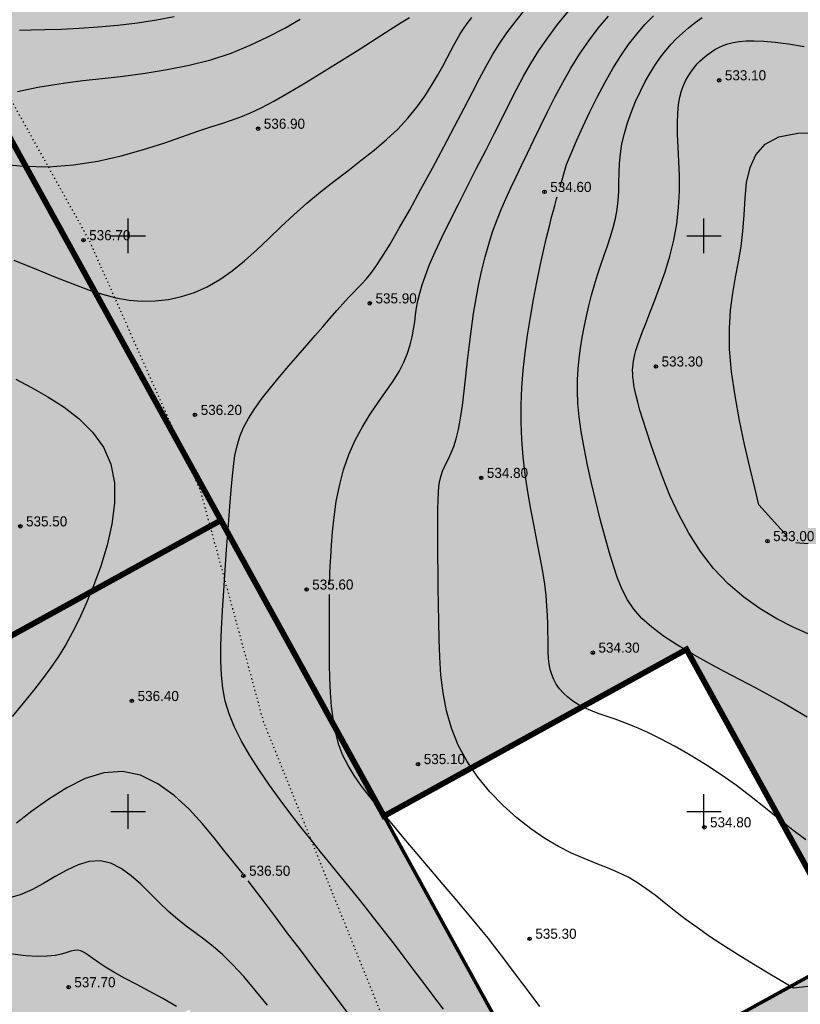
# Model space of a CAD drawing. Extents: x 10527 to 38813, y 13847 to 37526.
# Tile 897 of 1056: x 35694 to 35761, y 36221 to 36307. Entities that reach past the tile are written whole.
import ezdxf

# ---------------------------------------------------------------- set-up
doc = ezdxf.new("R2010")
doc.units = 0
doc.header["$LTSCALE"] = 0.5
doc.header["$MEASUREMENT"] = 0
doc.header["$PDMODE"] = 32
doc.header["$PDSIZE"] = 0.3
doc.linetypes.add('CONTI', pattern=[0])
doc.linetypes.add('Контура низ откосов  Штриховая 0.1-0.5 - - - - - - -', pattern=[0.6, 0.1, -0.5])
for name, color, linetype in [('(004) Точки рельефа', 7, 'Continuous'), ('(034) Формы рельефа', 32, 'Continuous'), ('GORIZDEFAULT', 32, 'CONTI'), ('PI_TTDEFAULT', 5, 'CONTI'), ('SETKR', 2, 'CONTI'), ('Штрих Стекло', 7, 'Continuous')]:
    doc.layers.add(name, color=color, linetype=linetype)
doc.layers.add('(032) Горизонтали утолщенные', color=32, linetype='Continuous', lineweight=30)
doc.layers.add('.', color=7, linetype='Continuous', lineweight=15)
doc.styles.add('D-431', font='txt')

# ---------------------------------------------------------------- blocks, each defined once
blk = doc.blocks.new('BL_333')
at = {"color": 0}
for p, q in [((0, -1.5), (0, 1.5)), ((-1.5, 0), (1.5, 0))]:
    blk.add_line(p, q, dxfattribs=at)
blk = doc.blocks.new('gergrgrre')
at = {"layer": '(032) Горизонтали утолщенные', "color": 32}
for points in [[(360540.56, 4200417.87, 538), (360541.57, 4200417.88, 538), (360542.77, 4200417.91, 538), (360544.17, 4200417.96, 538), (360545.73, 4200418.04, 538), (360547.39, 4200418.16, 538), (360549.1, 4200418.31, 538), (360550.81, 4200418.51, 538), (360552.45, 4200418.75, 538), (360553.98, 4200419.05, 538)], [(360577.38, 4200332.82, 536), (360576.55, 4200333.92, 536), (360575.7, 4200335.05, 536), (360574.84, 4200336.19, 536), (360573.98, 4200337.33, 536), (360573.12, 4200338.46, 536), (360572.26, 4200339.57, 536), (360571.43, 4200340.65, 536), (360570.61, 4200341.69, 536), (360569.82, 4200342.68, 536), (360569.04, 4200343.63, 536), (360568.27, 4200344.58, 536), (360567.5, 4200345.52, 536), (360566.71, 4200346.5, 536), (360565.88, 4200347.52, 536), (360565.03, 4200348.6, 536), (360564.12, 4200349.77, 536), (360563.2, 4200351, 536), (360562.28, 4200352.27, 536), (360561.39, 4200353.56, 536), (360560.57, 4200354.85, 536), (360559.84, 4200356.11, 536), (360559.23, 4200357.32, 536), (360558.77, 4200358.47, 536), (360558.43, 4200359.59, 536), (360558.21, 4200360.71, 536), (360558.09, 4200361.85, 536), (360558.04, 4200363.07, 536), (360558.06, 4200364.38, 536), (360558.11, 4200365.84, 536), (360558.2, 4200367.45, 536), (360558.3, 4200369.17, 536), (360558.42, 4200370.96, 536), (360558.55, 4200372.75, 536), (360558.68, 4200374.49, 536), (360558.81, 4200376.12, 536), (360558.92, 4200377.59, 536), (360559.03, 4200378.86, 536), (360559.14, 4200379.96, 536), (360559.27, 4200380.91, 536), (360559.45, 4200381.77, 536), (360559.69, 4200382.56, 536), (360560.02, 4200383.34, 536), (360560.45, 4200384.14, 536), (360561, 4200384.99, 536), (360561.64, 4200385.89, 536), (360562.36, 4200386.81, 536), (360563.13, 4200387.75, 536), (360563.93, 4200388.69, 536), (360564.73, 4200389.61, 536), (360565.5, 4200390.49, 536), (360566.23, 4200391.33, 536), (360566.91, 4200392.11, 536), (360567.54, 4200392.84, 536), (360568.12, 4200393.5, 536), (360568.65, 4200394.1, 536), (360569.13, 4200394.63, 536), (360569.56, 4200395.08, 536), (360569.94, 4200395.47, 536), (360570.3, 4200395.83, 536), (360570.66, 4200396.23, 536), (360571.06, 4200396.72, 536), (360571.52, 4200397.35, 536), (360572.07, 4200398.19, 536), (360572.74, 4200399.28, 536), (360573.54, 4200400.66, 536), (360574.45, 4200402.27, 536), (360575.42, 4200404.04, 536), (360576.42, 4200405.89, 536), (360577.41, 4200407.73, 536), (360578.34, 4200409.49, 536), (360579.17, 4200411.1, 536), (360579.89, 4200412.48, 536), (360580.51, 4200413.68, 536), (360581.08, 4200414.75, 536), (360581.64, 4200415.72, 536), (360582.23, 4200416.66, 536), (360582.89, 4200417.62, 536), (360583.66, 4200418.65, 536), (360584.57, 4200419.78, 536)], [(360608.96, 4200358.2, 534), (360607.99, 4200358.78, 534), (360606.91, 4200359.4, 534), (360605.75, 4200360.05, 534), (360604.49, 4200360.73, 534), (360603.15, 4200361.44, 534), (360601.76, 4200362.17, 534), (360600.36, 4200362.92, 534), (360598.99, 4200363.68, 534), (360597.69, 4200364.45, 534), (360596.5, 4200365.23, 534), (360595.47, 4200366, 534), (360594.61, 4200366.77, 534), (360593.92, 4200367.56, 534), (360593.36, 4200368.39, 534), (360592.89, 4200369.28, 534), (360592.5, 4200370.26, 534), (360592.14, 4200371.34, 534), (360591.78, 4200372.56, 534), (360591.4, 4200373.92, 534), (360591, 4200375.4, 534), (360590.61, 4200376.94, 534), (360590.24, 4200378.52, 534), (360589.89, 4200380.08, 534), (360589.59, 4200381.58, 534), (360589.34, 4200382.99, 534), (360589.17, 4200384.27, 534), (360589.06, 4200385.44, 534), (360589.02, 4200386.5, 534), (360589.02, 4200387.5, 534), (360589.07, 4200388.44, 534), (360589.16, 4200389.35, 534), (360589.28, 4200390.25, 534), (360589.43, 4200391.16, 534), (360589.6, 4200392.08, 534), (360589.79, 4200393.01, 534), (360590, 4200393.93, 534), (360590.24, 4200394.84, 534), (360590.49, 4200395.74, 534), (360590.76, 4200396.62, 534), (360591.04, 4200397.47, 534), (360591.34, 4200398.31, 534), (360591.62, 4200399.13, 534), (360591.89, 4200399.94, 534), (360592.12, 4200400.73, 534), (360592.32, 4200401.51, 534), (360592.47, 4200402.29, 534), (360592.55, 4200403.07, 534), (360592.6, 4200403.85, 534), (360592.62, 4200404.64, 534), (360592.64, 4200405.45, 534), (360592.67, 4200406.27, 534), (360592.75, 4200407.12, 534), (360592.88, 4200407.99, 534), (360593.09, 4200408.9, 534), (360593.36, 4200409.83, 534), (360593.7, 4200410.76, 534), (360594.07, 4200411.68, 534), (360594.48, 4200412.56, 534), (360594.91, 4200413.4, 534), (360595.35, 4200414.18, 534), (360595.79, 4200414.89, 534), (360596.23, 4200415.52, 534), (360596.68, 4200416.1, 534), (360597.15, 4200416.64, 534), (360597.63, 4200417.14, 534), (360598.13, 4200417.61, 534), (360598.66, 4200418.08, 534), (360599.23, 4200418.53, 534), (360599.84, 4200418.98, 534)], [(360540.24, 4200387.54, 536), (360541.61, 4200386.83, 536), (360543.03, 4200386.02, 536), (360544.43, 4200385.12, 536), (360545.75, 4200384.1, 536), (360546.91, 4200382.95, 536), (360547.85, 4200381.65, 536), (360548.5, 4200380.18, 536), (360548.81, 4200378.55, 536), (360548.82, 4200376.79, 536), (360548.59, 4200374.96, 536), (360548.17, 4200373.12, 536), (360547.61, 4200371.31, 536), (360546.99, 4200369.61, 536), (360546.35, 4200368.06, 536), (360545.74, 4200366.7, 536), (360545.14, 4200365.51, 536), (360544.55, 4200364.44, 536), (360543.94, 4200363.45, 536), (360543.29, 4200362.49, 536), (360542.57, 4200361.52, 536), (360541.77, 4200360.5, 536), (360540.88, 4200359.4, 536), (360539.92, 4200358.24, 536)]]:
    blk.add_polyline3d(points, dxfattribs=at)
at = {"layer": '(034) Формы рельефа', "linetype": 'Контура низ откосов  Штриховая 0.1-0.5 - - - - - - -', "flags": 128}
blk.add_lwpolyline([(360589.088, 4200242.668), (360587.705, 4200243.278), (360578.456, 4200247.357), (360575.587, 4200252.782), (360574.721, 4200258.835), (360574.721, 4200265.997), (360578.755, 4200284.89), (360581.481, 4200304.656), (360579.37, 4200314.08), (360561.764, 4200357.786), (360556.279, 4200377.887), (360546.62, 4200399.62), (360536.38, 4200418.02), (360522.245, 4200430.06), (360515.173, 4200439.574), (360507.418, 4200450.007), (360505.582, 4200463.114), (360503.866, 4200475.374), (360498.116, 4200494.428), (360500.15, 4200507.7), (360499.18, 4200521.099), (360498.99, 4200540.38), (360504.242, 4200575.103), (360507.086, 4200605.662), (360505.315, 4200629.074), (360505.686, 4200646.206), (360502.28, 4200658.391), (360491.452, 4200684.326), (360483.224, 4200696.605), (360475.279, 4200704.884), (360460.273, 4200717.366), (360452.09, 4200727.191), (360440.499, 4200743.83), (360425.985, 4200757.822), (360416.473, 4200771.221), (360410.648, 4200787.414), (360404.398, 4200804.789), (360396.966, 4200820.326), (360395.32, 4200831.87), (360395.32, 4200844.595), (360396.661, 4200858.25), (360395.36, 4200875.434), (360394.837, 4200885.743), (360390.271, 4200903.813), (360386.636, 4200912.941), (360386.642, 4200930.777), (360385.427, 4200942.172), (360379.16, 4200953.324), (360362.03, 4200962.62)], dxfattribs=at)
at = {"layer": 'GORIZDEFAULT', "color": 32}
for points in [[(360540.39, 4200412.53, 537.5), (360541.21, 4200412.71, 537.5), (360542.15, 4200412.9, 537.5), (360543.26, 4200413.1, 537.5), (360544.55, 4200413.29, 537.5), (360546.06, 4200413.48, 537.5), (360547.74, 4200413.67, 537.5), (360549.56, 4200413.88, 537.5), (360551.46, 4200414.13, 537.5), (360553.39, 4200414.44, 537.5), (360555.31, 4200414.83, 537.5), (360557.17, 4200415.3, 537.5), (360558.94, 4200415.88, 537.5), (360560.59, 4200416.55, 537.5), (360562.14, 4200417.28, 537.5), (360563.59, 4200418.05, 537.5), (360564.93, 4200418.82, 537.5)], [(360538.74, 4200406.26, 537), (360540.9, 4200406.04, 537), (360543.08, 4200406, 537), (360545.24, 4200406.17, 537), (360547.36, 4200406.5, 537), (360549.4, 4200406.96, 537), (360551.32, 4200407.5, 537), (360553.09, 4200408.06, 537), (360554.67, 4200408.6, 537), (360556.04, 4200409.08, 537), (360557.18, 4200409.46, 537), (360558.14, 4200409.77, 537), (360558.98, 4200410.05, 537), (360559.79, 4200410.34, 537), (360560.62, 4200410.68, 537), (360561.55, 4200411.12, 537), (360562.65, 4200411.7, 537), (360563.96, 4200412.45, 537), (360565.44, 4200413.33, 537), (360567.01, 4200414.29, 537), (360568.6, 4200415.28, 537), (360570.14, 4200416.24, 537), (360571.54, 4200417.14, 537), (360572.75, 4200417.91, 537), (360573.71, 4200418.52, 537), (360574.43, 4200418.98, 537)], [(360540.08, 4200397.89, 536.5), (360542, 4200397.11, 536.5), (360543.69, 4200396.42, 536.5), (360545.19, 4200395.82, 536.5), (360546.54, 4200395.32, 536.5), (360547.77, 4200394.92, 536.5), (360548.94, 4200394.61, 536.5), (360550.08, 4200394.41, 536.5), (360551.21, 4200394.32, 536.5), (360552.35, 4200394.34, 536.5), (360553.5, 4200394.47, 536.5), (360554.63, 4200394.72, 536.5), (360555.76, 4200395.09, 536.5), (360556.87, 4200395.58, 536.5), (360557.97, 4200396.21, 536.5), (360559.04, 4200396.96, 536.5), (360560.1, 4200397.83, 536.5), (360561.16, 4200398.77, 536.5), (360562.22, 4200399.77, 536.5), (360563.29, 4200400.8, 536.5), (360564.39, 4200401.83, 536.5), (360565.52, 4200402.84, 536.5), (360566.69, 4200403.82, 536.5), (360567.88, 4200404.75, 536.5), (360569.07, 4200405.66, 536.5), (360570.24, 4200406.56, 536.5), (360571.36, 4200407.45, 536.5), (360572.43, 4200408.36, 536.5), (360573.41, 4200409.28, 536.5), (360574.28, 4200410.22, 536.5), (360575.06, 4200411.18, 536.5), (360575.75, 4200412.13, 536.5), (360576.35, 4200413.05, 536.5), (360576.87, 4200413.92, 536.5), (360577.32, 4200414.73, 536.5), (360577.7, 4200415.45, 536.5), (360578.02, 4200416.07, 536.5), (360578.31, 4200416.61, 536.5), (360578.57, 4200417.09, 536.5), (360578.84, 4200417.54, 536.5), (360579.12, 4200417.99, 536.5), (360579.45, 4200418.45, 536.5), (360579.83, 4200418.96, 536.5)], [(360567.49, 4200369.72, 535.5), (360567.5, 4200370.14, 535.5), (360567.51, 4200370.67, 535.5), (360567.54, 4200371.31, 535.5), (360567.59, 4200372.11, 535.5), (360567.65, 4200373.12, 535.5), (360567.74, 4200374.28, 535.5), (360567.88, 4200375.56, 535.5), (360568.07, 4200376.91, 535.5), (360568.34, 4200378.29, 535.5), (360568.69, 4200379.67, 535.5), (360569.15, 4200381, 535.5), (360569.7, 4200382.24, 535.5), (360570.34, 4200383.41, 535.5), (360571.02, 4200384.5, 535.5), (360571.71, 4200385.52, 535.5), (360572.38, 4200386.48, 535.5), (360573, 4200387.38, 535.5), (360573.53, 4200388.23, 535.5), (360573.95, 4200389.04, 535.5), (360574.26, 4200389.8, 535.5), (360574.5, 4200390.53, 535.5), (360574.66, 4200391.22, 535.5), (360574.78, 4200391.88, 535.5), (360574.88, 4200392.52, 535.5), (360574.96, 4200393.14, 535.5), (360575.05, 4200393.75, 535.5), (360575.16, 4200394.36, 535.5), (360575.32, 4200395.02, 535.5), (360575.53, 4200395.74, 535.5), (360575.81, 4200396.56, 535.5), (360576.18, 4200397.51, 535.5), (360576.66, 4200398.6, 535.5), (360577.25, 4200399.86, 535.5), (360577.93, 4200401.26, 535.5), (360578.68, 4200402.76, 535.5), (360579.46, 4200404.31, 535.5), (360580.26, 4200405.87, 535.5), (360581.05, 4200407.4, 535.5), (360581.79, 4200408.87, 535.5), (360582.47, 4200410.23, 535.5), (360583.11, 4200411.51, 535.5), (360583.72, 4200412.71, 535.5), (360584.34, 4200413.86, 535.5), (360584.98, 4200414.98, 535.5), (360585.67, 4200416.09, 535.5), (360586.43, 4200417.21, 535.5), (360587.28, 4200418.35, 535.5), (360588.23, 4200419.52, 535.5)], [(360612.25, 4200335.17, 535), (360607.77, 4200334.66, 535), (360606.84, 4200335.21, 535), (360605.73, 4200335.86, 535), (360604.49, 4200336.61, 535), (360603.19, 4200337.41, 535), (360601.87, 4200338.24, 535), (360600.58, 4200339.09, 535), (360599.4, 4200339.91, 535), (360598.34, 4200340.68, 535), (360597.41, 4200341.41, 535), (360596.56, 4200342.09, 535), (360595.76, 4200342.72, 535), (360594.99, 4200343.29, 535), (360594.22, 4200343.81, 535), (360593.42, 4200344.28, 535), (360592.55, 4200344.7, 535), (360591.62, 4200345.09, 535), (360590.64, 4200345.48, 535), (360589.6, 4200345.9, 535), (360588.51, 4200346.38, 535), (360587.37, 4200346.96, 535), (360586.19, 4200347.65, 535), (360584.97, 4200348.48, 535), (360583.75, 4200349.44, 535), (360582.55, 4200350.52, 535), (360581.41, 4200351.71, 535), (360580.36, 4200352.99, 535), (360579.44, 4200354.35, 535), (360578.66, 4200355.77, 535), (360578.07, 4200357.24, 535), (360577.64, 4200358.75, 535), (360577.35, 4200360.29, 535), (360577.16, 4200361.85, 535), (360577.05, 4200363.4, 535), (360577, 4200364.95, 535), (360576.97, 4200366.48, 535), (360576.95, 4200367.97, 535), (360576.93, 4200369.42, 535), (360576.92, 4200370.8, 535), (360576.9, 4200372.11, 535), (360576.89, 4200373.33, 535), (360576.89, 4200374.44, 535), (360576.89, 4200375.43, 535), (360576.89, 4200376.3, 535), (360576.91, 4200377.05, 535), (360576.94, 4200377.7, 535), (360576.99, 4200378.26, 535), (360577.07, 4200378.74, 535), (360577.17, 4200379.17, 535), (360577.3, 4200379.56, 535), (360577.46, 4200379.93, 535), (360577.64, 4200380.3, 535), (360577.85, 4200380.7, 535), (360578.06, 4200381.16, 535), (360578.28, 4200381.71, 535), (360578.49, 4200382.38, 535), (360578.69, 4200383.18, 535), (360578.86, 4200384.16, 535), (360579.02, 4200385.27, 535), (360579.17, 4200386.5, 535), (360579.32, 4200387.8, 535), (360579.47, 4200389.16, 535), (360579.63, 4200390.55, 535), (360579.8, 4200391.92, 535), (360580, 4200393.26, 535), (360580.21, 4200394.56, 535), (360580.45, 4200395.82, 535), (360580.72, 4200397.03, 535), (360581, 4200398.18, 535), (360581.31, 4200399.29, 535), (360581.64, 4200400.34, 535), (360582, 4200401.33, 535), (360582.38, 4200402.29, 535), (360582.79, 4200403.22, 535), (360583.22, 4200404.16, 535), (360583.68, 4200405.12, 535), (360584.16, 4200406.12, 535), (360584.68, 4200407.19, 535), (360585.23, 4200408.33, 535), (360585.81, 4200409.53, 535), (360586.42, 4200410.77, 535), (360587.06, 4200412.04, 535), (360587.74, 4200413.31, 535), (360588.45, 4200414.56, 535), (360589.2, 4200415.77, 535), (360589.99, 4200416.93, 535), (360590.82, 4200418.03, 535), (360591.7, 4200419.09, 535)], [(360587.5, 4200404.26, 534.5), (360588.07, 4200406.19, 534.5), (360588.46, 4200407.14, 534.5), (360588.94, 4200408.25, 534.5), (360589.48, 4200409.47, 534.5), (360590.09, 4200410.76, 534.5), (360590.74, 4200412.06, 534.5), (360591.41, 4200413.34, 534.5), (360592.09, 4200414.54, 534.5), (360592.78, 4200415.63, 534.5), (360593.46, 4200416.62, 534.5), (360594.16, 4200417.52, 534.5), (360594.87, 4200418.35, 534.5), (360595.62, 4200419.12, 534.5)], [(360609.12, 4200365.4, 533.5), (360607.76, 4200366.01, 533.5), (360606.33, 4200366.74, 533.5), (360604.89, 4200367.61, 533.5), (360603.46, 4200368.62, 533.5), (360602.09, 4200369.78, 533.5), (360600.82, 4200371.1, 533.5), (360599.69, 4200372.57, 533.5), (360598.69, 4200374.16, 533.5), (360597.81, 4200375.8, 533.5), (360597.05, 4200377.45, 533.5), (360596.4, 4200379.06, 533.5), (360595.85, 4200380.56, 533.5), (360595.38, 4200381.91, 533.5), (360595, 4200383.07, 533.5), (360594.69, 4200384.04, 533.5), (360594.44, 4200384.86, 533.5), (360594.25, 4200385.54, 533.5), (360594.11, 4200386.1, 533.5), (360594, 4200386.58, 533.5), (360593.92, 4200387, 533.5), (360593.87, 4200387.37, 533.5), (360593.83, 4200387.71, 533.5), (360593.82, 4200388.02, 533.5), (360593.81, 4200388.32, 533.5), (360593.83, 4200388.59, 533.5), (360593.85, 4200388.86, 533.5), (360593.89, 4200389.12, 533.5), (360593.93, 4200389.39, 533.5), (360594, 4200389.69, 533.5), (360594.09, 4200390.04, 533.5), (360594.22, 4200390.46, 533.5), (360594.4, 4200390.97, 533.5), (360594.63, 4200391.61, 533.5), (360594.94, 4200392.39, 533.5), (360595.31, 4200393.32, 533.5), (360595.74, 4200394.4, 533.5), (360596.18, 4200395.59, 533.5), (360596.62, 4200396.87, 533.5), (360597.03, 4200398.23, 533.5), (360597.38, 4200399.62, 533.5), (360597.64, 4200401.04, 533.5), (360597.8, 4200402.45, 533.5), (360597.87, 4200403.84, 533.5), (360597.87, 4200405.19, 533.5), (360597.82, 4200406.48, 533.5), (360597.76, 4200407.69, 533.5), (360597.71, 4200408.8, 533.5), (360597.69, 4200409.8, 533.5), (360597.72, 4200410.67, 533.5), (360597.79, 4200411.41, 533.5), (360597.91, 4200412.05, 533.5), (360598.06, 4200412.59, 533.5), (360598.23, 4200413.06, 533.5), (360598.41, 4200413.47, 533.5), (360598.61, 4200413.82, 533.5), (360598.81, 4200414.14, 533.5), (360599.01, 4200414.43, 533.5), (360599.21, 4200414.69, 533.5), (360599.42, 4200414.93, 533.5), (360599.64, 4200415.16, 533.5), (360599.87, 4200415.37, 533.5), (360600.11, 4200415.58, 533.5), (360600.37, 4200415.79, 533.5), (360600.65, 4200415.99, 533.5), (360600.95, 4200416.19, 533.5), (360601.29, 4200416.37, 533.5), (360601.66, 4200416.53, 533.5), (360602.08, 4200416.67, 533.5), (360602.54, 4200416.79, 533.5), (360603.06, 4200416.88, 533.5), (360603.66, 4200416.93, 533.5), (360604.37, 4200416.94, 533.5), (360605.2, 4200416.91, 533.5), (360606.18, 4200416.82, 533.5), (360607.34, 4200416.67, 533.5), (360608.7, 4200416.46, 533.5)], [(360607.22, 4200373.92, 533), (360604.78, 4200376.64, 533), (360604.41, 4200378.12, 533), (360603.98, 4200379.9, 533), (360603.52, 4200381.87, 533), (360603.09, 4200383.97, 533), (360602.7, 4200386.11, 533), (360602.4, 4200388.2, 533), (360602.23, 4200390.17, 533), (360602.21, 4200391.94, 533), (360602.31, 4200393.55, 533), (360602.5, 4200395.02, 533), (360602.73, 4200396.41, 533), (360602.99, 4200397.74, 533), (360603.22, 4200399.07, 533), (360603.39, 4200400.42, 533), (360603.49, 4200401.83, 533), (360603.57, 4200403.26, 533), (360603.71, 4200404.64, 533), (360604, 4200405.93, 533), (360604.51, 4200407.05, 533), (360605.32, 4200407.96, 533), (360606.51, 4200408.6, 533), (360608.14, 4200408.93, 533), (360610.11, 4200408.98, 533)], [(360608.84, 4200347.53, 534.5), (360607.71, 4200348.36, 534.5), (360606.55, 4200349.3, 534.5), (360605.36, 4200350.28, 534.5), (360604.11, 4200351.28, 534.5), (360602.82, 4200352.26, 534.5), (360601.49, 4200353.19, 534.5), (360600.14, 4200354.07, 534.5), (360598.81, 4200354.89, 534.5), (360597.51, 4200355.63, 534.5), (360596.28, 4200356.29, 534.5), (360595.13, 4200356.85, 534.5), (360594.08, 4200357.32, 534.5), (360593.14, 4200357.7, 534.5), (360592.29, 4200358.01, 534.5), (360591.52, 4200358.28, 534.5), (360590.82, 4200358.52, 534.5), (360590.19, 4200358.76, 534.5), (360589.62, 4200359.01, 534.5), (360589.09, 4200359.28, 534.5), (360588.61, 4200359.59, 534.5), (360588.18, 4200359.92, 534.5), (360587.79, 4200360.27, 534.5), (360587.46, 4200360.65, 534.5), (360587.18, 4200361.05, 534.5), (360586.96, 4200361.46, 534.5), (360586.78, 4200361.89, 534.5), (360586.66, 4200362.34, 534.5), (360586.57, 4200362.81, 534.5), (360586.51, 4200363.3, 534.5), (360586.48, 4200363.83, 534.5), (360586.46, 4200364.38, 534.5), (360586.46, 4200364.97, 534.5), (360586.45, 4200365.6, 534.5), (360586.44, 4200366.29, 534.5), (360586.42, 4200367.03, 534.5), (360586.37, 4200367.85, 534.5), (360586.29, 4200368.75, 534.5), (360586.17, 4200369.74, 534.5), (360586.01, 4200370.85, 534.5), (360585.79, 4200372.07, 534.5), (360585.53, 4200373.39, 534.5), (360585.25, 4200374.79, 534.5), (360584.97, 4200376.25, 534.5), (360584.71, 4200377.75, 534.5), (360584.48, 4200379.27, 534.5), (360584.3, 4200380.8, 534.5), (360584.18, 4200382.32, 534.5), (360584.12, 4200383.82, 534.5), (360584.13, 4200385.32, 534.5), (360584.19, 4200386.82, 534.5), (360584.31, 4200388.32, 534.5), (360584.47, 4200389.84, 534.5), (360584.68, 4200391.38, 534.5), (360584.93, 4200392.93, 534.5), (360585.2, 4200394.47, 534.5), (360585.49, 4200395.97, 534.5), (360585.79, 4200397.39, 534.5), (360586.08, 4200398.7, 534.5), (360586.34, 4200399.86, 534.5), (360586.58, 4200400.85, 534.5), (360586.77, 4200401.61, 534.5), (360586.93, 4200402.2, 534.5), (360587.05, 4200402.64, 534.5), (360587.14, 4200402.97, 534.5), (360587.21, 4200403.21, 534.5), (360587.26, 4200403.38, 534.5)], [(360609.04, 4200373.25, 533), (360607.99, 4200373.34, 533)], [(360585.75, 4200333.05, 535.5), (360584.73, 4200334.41, 535.5), (360583.82, 4200335.63, 535.5), (360583.05, 4200336.65, 535.5), (360582.41, 4200337.5, 535.5), (360581.83, 4200338.25, 535.5), (360581.28, 4200338.96, 535.5), (360580.71, 4200339.67, 535.5), (360580.06, 4200340.46, 535.5), (360579.3, 4200341.37, 535.5), (360578.39, 4200342.45, 535.5), (360577.36, 4200343.66, 535.5), (360576.26, 4200344.97, 535.5), (360575.11, 4200346.32, 535.5), (360573.98, 4200347.66, 535.5), (360572.89, 4200348.96, 535.5), (360571.89, 4200350.16, 535.5), (360571.01, 4200351.23, 535.5), (360570.26, 4200352.2, 535.5), (360569.62, 4200353.11, 535.5), (360569.09, 4200353.98, 535.5), (360568.65, 4200354.86, 535.5), (360568.3, 4200355.78, 535.5), (360568.03, 4200356.79, 535.5), (360567.82, 4200357.91, 535.5), (360567.67, 4200359.11, 535.5), (360567.57, 4200360.34, 535.5), (360567.51, 4200361.58, 535.5), (360567.48, 4200362.78, 535.5), (360567.47, 4200363.9, 535.5), (360567.47, 4200364.91, 535.5), (360567.47, 4200365.76, 535.5), (360567.47, 4200366.48, 535.5), (360567.48, 4200367.08, 535.5), (360567.48, 4200367.57, 535.5), (360567.49, 4200367.99, 535.5), (360567.49, 4200368.36, 535.5), (360567.49, 4200368.68, 535.5), (360567.49, 4200368.76, 535.5), (360567.49, 4200368.84, 535.5)], [(360560, 4200344.53, 536.5), (360558.29, 4200346.67, 536.5), (360557.47, 4200347.72, 536.5), (360556.46, 4200348.93, 536.5), (360555.29, 4200350.19, 536.5), (360553.99, 4200351.38, 536.5), (360552.58, 4200352.4, 536.5), (360551.08, 4200353.14, 536.5), (360549.51, 4200353.48, 536.5), (360547.89, 4200353.36, 536.5), (360546.26, 4200352.85, 536.5), (360544.66, 4200352.05, 536.5), (360543.11, 4200351.06, 536.5), (360541.64, 4200350.01, 536.5), (360540.3, 4200348.98, 536.5)], [(360562.09, 4200333.16, 537), (360561.04, 4200334.48, 537), (360560.04, 4200335.66, 537), (360559.1, 4200336.69, 537), (360558.21, 4200337.55, 537), (360557.37, 4200338.27, 537), (360556.57, 4200338.9, 537), (360555.8, 4200339.48, 537), (360555.03, 4200340.04, 537), (360554.28, 4200340.63, 537), (360553.51, 4200341.3, 537), (360552.73, 4200342.05, 537), (360551.92, 4200342.87, 537), (360551.1, 4200343.68, 537), (360550.25, 4200344.42, 537), (360549.38, 4200345.05, 537), (360548.49, 4200345.5, 537), (360547.56, 4200345.71, 537), (360546.62, 4200345.64, 537), (360545.65, 4200345.35, 537), (360544.66, 4200344.89, 537), (360543.66, 4200344.34, 537), (360542.65, 4200343.75, 537), (360541.63, 4200343.2, 537), (360540.62, 4200342.75, 537), (360539.6, 4200342.46, 537)], [(360571.2, 4200329.69, 536.5), (360570.67, 4200330.38, 536.5), (360570.05, 4200331.19, 536.5), (360569.28, 4200332.22, 536.5), (360568.35, 4200333.45, 536.5), (360567.28, 4200334.88, 536.5), (360566.13, 4200336.41, 536.5), (360564.96, 4200337.97, 536.5), (360563.82, 4200339.47, 536.5), (360562.79, 4200340.85, 536.5), (360561.92, 4200342.01, 536.5), (360560.42, 4200343.98, 536.5)], [(360554.19, 4200333.06, 537.5), (360553, 4200333.76, 537.5), (360551.82, 4200334.4, 537.5), (360550.7, 4200334.99, 537.5), (360549.67, 4200335.53, 537.5), (360548.76, 4200336.03, 537.5), (360548.02, 4200336.48, 537.5), (360547.41, 4200336.89, 537.5), (360546.92, 4200337.23, 537.5), (360546.52, 4200337.52, 537.5), (360546.19, 4200337.74, 537.5), (360545.9, 4200337.88, 537.5), (360545.63, 4200337.95, 537.5), (360545.35, 4200337.93, 537.5), (360545.03, 4200337.85, 537.5), (360544.66, 4200337.74, 537.5), (360544.21, 4200337.61, 537.5), (360543.65, 4200337.5, 537.5), (360542.97, 4200337.42, 537.5), (360542.13, 4200337.41, 537.5), (360541.12, 4200337.47, 537.5), (360539.96, 4200337.6, 537.5)]]:
    blk.add_polyline3d(points, dxfattribs=at)
at = {"layer": 'PI_TTDEFAULT', "color": 5}
for p in [(360601.32, 4200413.51, 533.1), (360561.29, 4200409.31, 536.9), (360586.15, 4200403.82, 534.6), (360546.12, 4200399.63, 536.7), (360570.98, 4200394.14, 535.9), (360595.83, 4200388.65, 533.3), (360555.8, 4200384.45, 536.2), (360580.66, 4200378.97, 534.8), (360540.63, 4200374.77, 535.5), (360605.52, 4200373.48, 533), (360565.49, 4200369.28, 535.6), (360590.35, 4200363.79, 534.3), (360550.32, 4200359.6, 536.4), (360575.17, 4200354.11, 535.1), (360600.03, 4200348.62, 534.8), (360560, 4200344.42, 536.5), (360584.86, 4200338.94, 535.3), (360544.83, 4200334.74, 537.7)]:
    blk.add_point(p, dxfattribs=at)
at = {"layer": 'SETKR', "color": 92}
for p in [(360550, 4200400), (360600, 4200400), (360550, 4200350), (360600, 4200350)]:
    blk.add_blockref('BL_333', p, dxfattribs=at)
at = {"layer": '(004) Точки рельефа', "style": 'D-431'}
for s, p in [('533.10', (360601.82, 4200413.51)), ('536.90', (360561.78, 4200409.3)), ('534.60', (360586.65, 4200403.81)), ('536.70', (360546.61, 4200399.62)), ('535.90', (360571.48, 4200394.13)), ('533.30', (360596.32, 4200388.65)), ('536.20', (360556.3, 4200384.44)), ('534.80', (360581.15, 4200378.97)), ('535.50', (360541.13, 4200374.76)), ('533.00', (360606.01, 4200373.48)), ('535.60', (360565.98, 4200369.27)), ('534.30', (360590.84, 4200363.79)), ('536.40', (360550.82, 4200359.59)), ('535.10', (360575.67, 4200354.11)), ('534.80', (360600.53, 4200348.62)), ('536.50', (360560.5, 4200344.41)), ('535.30', (360585.36, 4200338.94)), ('537.70', (360545.32, 4200334.73))]:
    blk.add_text(s, height=0.875, dxfattribs=at).set_placement(p)

msp = doc.modelspace()

# ---------------------------------------------------------------- hatches: boundary and pattern name
at = {"layer": '.', "ltscale": 0.149071}
h = msp.add_hatch(color=256, dxfattribs=at)
h.dxf.hatch_style = 1
h.set_gradient(color1=(255, 255, 255), tint=1)
h.paths.add_polyline_path([(35043.297, 36082.013), (36343.297, 36082.013), (36343.297, 37217.013), (35043.297, 37217.013)])
h.paths.add_polyline_path([(35058.297, 37202.013), (36328.297, 37202.013), (36328.297, 36097.013), (35058.297, 36097.013)], flags=16)
h = msp.add_hatch(color=256, dxfattribs=at)
h.dxf.hatch_style = 1
h.set_gradient(color1=(51, 204, 0), color2=(51, 204, 0), tint=1)
edge = h.paths.add_edge_path()
edge.add_line((36288.012, 36496.449), (35667.551, 36154.533))
edge.add_arc((35662.242, 36164.167), 11, 226.16627, 298.85775, ccw=False)
edge.add_line((35654.623, 36156.232), (35391.724, 36408.641))
edge.add_line((35391.724, 36408.641), (35216.827, 36679.143))
edge.add_line((35216.827, 36679.143), (35208.925, 36674.788))
edge.add_line((35208.925, 36674.788), (35384.735, 36402.875))
edge.add_line((35384.735, 36402.875), (35659.006, 36139.548))
edge.add_line((35659.006, 36139.548), (36312.368, 36499.595))
edge.add_line((36312.368, 36499.595), (35900.999, 37056.168))
edge.add_line((35900.999, 37056.168), (35893.046, 37051.786))
edge.add_line((35893.046, 37051.786), (36291.549, 36512.621))
edge.add_arc((36282.703, 36506.083), 11, -61.14225, 36.46852, ccw=False)
h.paths.add_polyline_path([(35788.729, 36580.117), (35933.158, 36318.028), (35719.583, 36200.333), (35721.176, 36197.413), (35661.011, 36164.107), (35654.839, 36175.32), (35647.364, 36171.52), (35618.976, 36198.774), (35646.046, 36213.852), (35649.614, 36207.218), (35674.926, 36221.152), (35682.742, 36206.954), (35708.361, 36220.905), (35719.584, 36200.333), (35739.746, 36211.444), (35711.107, 36263.414), (35618.055, 36212.136), (35436.785, 36386.172)], flags=16)
edge = h.paths.add_edge_path(flags=17)
edge.add_line((36286.723, 36509.055), (36102.477, 36758.336))
edge.add_arc((36098.456, 36755.364), 5, 36.46852, 118.85775)
edge.add_line((36096.043, 36759.744), (35801.902, 36597.652))
edge.add_arc((35804.315, 36593.273), 5, 118.85775, 208.85775)
edge.add_line((35799.936, 36590.86), (35948.226, 36321.764))
edge.add_arc((35952.605, 36324.177), 5, 208.85775, 298.85775)
edge.add_line((35955.018, 36319.798), (36285.116, 36501.704))
edge.add_arc((36282.703, 36506.083), 5, 298.85775, 396.46852)
h.paths.add_polyline_path([(35809.749, 36591.7), (36097.32, 36750.171), (36276.769, 36507.381), (35954.178, 36329.611)], flags=16)
edge = h.paths.add_edge_path(flags=17)
edge.add_line((35942.971, 36318.868), (35794.681, 36587.964))
edge.add_arc((35790.302, 36585.551), 5, 28.86341, 118.85775)
edge.add_line((35787.889, 36589.93), (35427.68, 36391.431))
edge.add_arc((35430.094, 36387.051), 5, 118.85775, 226.16627)
edge.add_line((35426.631, 36383.445), (35658.779, 36160.56))
edge.add_arc((35662.242, 36164.167), 5, 226.16627, 298.85775)
edge.add_line((35664.655, 36159.788), (35672.305, 36164.004))
edge.add_line((35672.305, 36164.004), (35677.56, 36166.9))
edge.add_line((35677.56, 36166.9), (35941.005, 36312.076))
edge.add_arc((35938.592, 36316.455), 5, 298.85775, 388.85775)
edge = h.paths.add_edge_path(flags=17)
edge.add_arc((35538.825, 36816.052), 5, 28.85775, 118.85775)
edge.add_line((35536.412, 36820.431), (35532.909, 36818.501))
edge.add_line((35532.909, 36818.501), (35681.681, 36548.529))
edge.add_line((35681.681, 36548.529), (35418.652, 36403.582))
edge.add_line((35418.652, 36403.582), (35403.372, 36418.252))
edge.add_line((35403.372, 36418.252), (35246.598, 36660.724))
edge.add_line((35246.598, 36660.724), (35243.394, 36658.959))
edge.add_arc((35245.808, 36654.58), 5, 118.85775, 212.88524)
edge.add_line((35241.609, 36651.865), (35393.741, 36416.571))
edge.add_line((35393.741, 36416.571), (35396.383, 36412.485))
edge.add_line((35396.383, 36412.485), (35414.542, 36395.051))
edge.add_arc((35418.004, 36398.658), 5, 226.16627, 298.85775)
edge.add_line((35420.418, 36394.279), (35689.529, 36542.577))
edge.add_arc((35687.115, 36546.956), 5, 298.85915, 388.85698)
edge.add_line((35691.494, 36549.37), (35543.204, 36818.466))
edge = h.paths.add_edge_path(flags=17)
edge.add_line((35902.201, 37022.006), (35898.082, 37019.736))
edge.add_line((35898.082, 37019.736), (36082.928, 36769.643))
edge.add_line((36082.928, 36769.643), (35798.166, 36612.72))
edge.add_line((35798.166, 36612.72), (35649.393, 36882.692))
edge.add_line((35649.393, 36882.692), (35645.89, 36880.761))
edge.add_arc((35648.303, 36876.382), 5, 118.85775, 208.85855)
edge.add_line((35643.924, 36873.969), (35792.214, 36604.873))
edge.add_arc((35796.593, 36607.286), 5, 208.85775, 298.85137)
edge.add_line((35799.006, 36602.907), (36091.274, 36763.967))
edge.add_arc((36088.861, 36768.346), 5, 298.85775, 396.46852)
edge.add_line((36092.882, 36771.318), (35908.635, 37020.599))
edge.add_arc((35904.615, 37017.627), 5, 36.46939, 118.85775)
at = {"layer": '.', "linetype": 'Continuous', "transparency": 33554544}
h = msp.add_hatch(color=5, dxfattribs=at)
h.dxf.hatch_style = 1
h.set_gradient(color1=(255, 190, 168), color2=(255, 182, 158), one_color=1, tint=0.81)
h.paths.add_polyline_path([(35563.986, 36456.268), (35636.201, 36325.223), (35549.837, 36277.631), (35436.785, 36386.172)])
h.paths.add_polyline_path([(35563.986, 36456.268), (35676.091, 36518.046), (35748.306, 36387.001), (35636.201, 36325.223)])
h.paths.add_polyline_path([(35763.593, 36395.425), (35860.944, 36449.072), (35933.158, 36318.028), (35835.808, 36264.381)])
h.paths.add_polyline_path([(35676.091, 36518.046), (35748.306, 36387.001), (35860.944, 36449.072), (35788.729, 36580.117)])
h.paths.add_polyline_path([(35667.531, 36342.489), (35763.593, 36395.425), (35835.808, 36264.381), (35766.02, 36225.923), (35751.541, 36252.198), (35725.267, 36237.719)])
h.paths.add_polyline_path([(35549.837, 36277.631), (35667.531, 36342.489), (35711.107, 36263.414), (35618.055, 36212.136)])
h.paths.add_polyline_path([(35466.589, 36600.838), (35538.804, 36469.794), (35681.681, 36548.529), (35609.467, 36679.574)])
h.paths.add_polyline_path([(35466.589, 36600.838), (35538.804, 36469.794), (35418.652, 36403.582), (35403.372, 36418.252), (35332.938, 36527.188)])
h.paths.add_polyline_path([(35394.375, 36731.883), (35466.589, 36600.838), (35609.467, 36679.574), (35537.252, 36810.618)])
h.paths.add_polyline_path([(35251.497, 36653.148), (35394.375, 36731.883), (35466.589, 36600.838), (35332.938, 36527.188)])
h.paths.add_polyline_path([(35851.694, 36813.058), (35725.951, 36743.765), (35653.737, 36874.809), (35779.48, 36944.102)])
h.paths.add_polyline_path([(35851.694, 36813.058), (35779.48, 36944.102), (35903.479, 37012.434), (35993.203, 36891.039)])
h.paths.add_polyline_path([(35851.694, 36813.058), (35993.203, 36891.039), (36082.928, 36769.643), (35923.909, 36682.013)])
h.paths.add_polyline_path([(35725.951, 36743.765), (35851.694, 36813.058), (35923.909, 36682.013), (35798.166, 36612.72)])
h.paths.add_polyline_path([(36025.674, 36539.85), (36187.045, 36628.776), (36097.32, 36750.171), (35953.459, 36670.894)])
h.paths.add_polyline_path([(36025.674, 36539.85), (36097.888, 36408.805), (36276.769, 36507.381), (36187.045, 36628.776)])
h.paths.add_polyline_path([(36025.674, 36539.85), (36097.888, 36408.805), (35954.178, 36329.611), (35881.963, 36460.655)])
h.paths.add_polyline_path([(35809.749, 36591.7), (35953.459, 36670.894), (36025.674, 36539.85), (35881.963, 36460.655)])
at = {"layer": 'Штрих Стекло', "linetype": 'Continuous'}
h = msp.add_hatch(color=5, dxfattribs=at)
h.dxf.hatch_style = 1
h.set_gradient(color1=(173, 173, 173), color2=(166, 166, 166), one_color=1, tint=0.65)
edge = h.paths.add_edge_path()
edge.add_line((35220.262, 36694.737), (35202.702, 36685.06))
edge.add_arc((35205.115, 36680.681), 5, 32.88524, 118.85775, ccw=False)
edge.add_line((35209.314, 36683.396), (35213.315, 36677.208))
edge.add_line((35213.315, 36677.208), (35222.095, 36682.046))
edge.add_line((35222.095, 36682.046), (35218.323, 36687.88))
edge.add_arc((35222.687, 36690.349), 5.014, 118.92591, 209.50369, ccw=False)
edge = h.paths.add_edge_path()
edge.add_line((35389.373, 36405.352), (35651.853, 36153.347))
edge.add_arc((35662.242, 36164.167), 15, 226.16627, 298.85775)
edge.add_line((35669.481, 36151.03), (36289.942, 36492.946))
edge.add_arc((36282.703, 36506.083), 15, 298.85775, 396.46852)
edge.add_line((36294.765, 36514.999), (35889.246, 37056.928))
edge.add_arc((35893.267, 37059.9), 5, 118.85775, 216.46852, ccw=False)
edge.add_line((35890.853, 37064.279), (35884.604, 37060.835))
edge.add_line((35884.604, 37060.835), (36292.353, 36513.216))
edge.add_arc((36282.703, 36506.083), 12, -61.14225, 36.46852, ccw=False)
edge.add_line((36288.494, 36495.573), (35660.947, 36154.319))
edge.add_line((35660.947, 36154.319), (35390.568, 36408.587))
edge.add_line((35390.568, 36408.587), (35215.949, 36678.659))
edge.add_line((35215.949, 36678.659), (35213.315, 36677.208))
edge.add_line((35213.315, 36677.208), (35388.049, 36406.958))
edge.add_arc((35395.606, 36411.845), 9, 212.88524, 226.16627)
edge = h.paths.add_edge_path(flags=16)
edge.add_line((35427.68, 36391.431), (35787.889, 36589.93))
edge.add_arc((35790.302, 36585.551), 5, 28.85775, 118.85775, ccw=False)
edge.add_line((35794.681, 36587.964), (35942.971, 36318.868))
edge.add_arc((35938.592, 36316.455), 5, -61.14225, 28.85775, ccw=False)
edge.add_line((35941.005, 36312.076), (35664.655, 36159.788))
edge.add_arc((35662.242, 36164.167), 5, 226.82384, 298.85775, ccw=False)
edge.add_line((35658.82, 36160.521), (35426.625, 36383.45))
edge.add_arc((35430.094, 36387.051), 5, 118.85775, 226.07521, ccw=False)
h.paths.add_polyline_path([(35427.68, 36391.431), (35784.385, 36587.999), (35933.158, 36318.028), (35662.889, 36169.091)], flags=0)
edge = h.paths.add_edge_path(flags=16)
edge.add_line((35801.902, 36597.652), (36096.043, 36759.744))
edge.add_arc((36098.456, 36755.364), 5, 36.46852, 118.85775, ccw=False)
edge.add_line((36102.477, 36758.336), (36286.723, 36509.055))
edge.add_arc((36282.703, 36506.083), 5, -61.14225, 36.46852, ccw=False)
edge.add_line((36285.116, 36501.704), (35955.018, 36319.798))
edge.add_arc((35952.605, 36324.177), 5, 208.85775, 298.85775, ccw=False)
edge.add_line((35948.226, 36321.764), (35799.936, 36590.86))
edge.add_arc((35804.315, 36593.273), 5, 118.85775, 208.85775, ccw=False)
h.paths.add_polyline_path([(35805.405, 36599.583), (36091.923, 36757.473), (36276.769, 36507.381), (35954.178, 36329.611)], flags=0)
edge = h.paths.add_edge_path(flags=17)
edge.add_line((36292.353, 36513.216), (35884.604, 37060.835))
edge.add_line((35884.604, 37060.835), (35876.716, 37056.488))
edge.add_arc((35879.129, 37052.109), 5, 36.46852, 118.85775, ccw=False)
edge.add_line((35883.15, 37055.081), (36092.882, 36771.318))
edge.add_arc((36088.861, 36768.346), 5, -61.14225, 36.46852, ccw=False)
edge.add_line((36091.274, 36763.967), (35799.006, 36602.907))
edge.add_arc((35796.593, 36607.286), 5, 208.85775, 298.85775, ccw=False)
edge.add_line((35792.214, 36604.873), (35643.924, 36873.969))
edge.add_arc((35648.303, 36876.382), 5, 118.85775, 208.85775, ccw=False)
edge.add_line((35645.89, 36880.761), (35631.876, 36873.039))
edge.add_arc((35634.29, 36868.66), 5, 28.85775, 118.85775, ccw=False)
edge.add_line((35638.669, 36871.073), (35786.959, 36601.977))
edge.add_arc((35782.58, 36599.564), 5, -61.14225, 28.85552, ccw=False)
edge.add_line((35784.993, 36595.185), (35703.542, 36550.3))
edge.add_arc((35701.128, 36554.679), 5, 208.85775, 298.85775, ccw=False)
edge.add_line((35696.749, 36552.265), (35548.459, 36821.361))
edge.add_arc((35552.838, 36823.775), 5, 118.85775, 208.85775, ccw=False)
edge.add_line((35550.425, 36828.154), (35902.201, 37022.006))
edge.add_arc((35904.615, 37017.627), 5, 36.46852, 118.85775, ccw=False)
edge.add_line((35908.636, 37020.599), (35899.041, 37033.58))
edge.add_arc((35895.02, 37030.608), 5, -61.14225, 36.46852, ccw=False)
edge.add_line((35897.433, 37026.229), (35239.435, 36663.628))
edge.add_arc((35237.099, 36668.049), 5, 212.88524, 297.85041, ccw=False)
edge.add_line((35232.9, 36665.334), (35241.609, 36651.865))
edge.add_arc((35245.808, 36654.58), 5, 118.85775, 212.88524, ccw=False)
edge.add_line((35243.394, 36658.959), (35536.412, 36820.431))
edge.add_arc((35538.825, 36816.052), 5, 28.85775, 118.85775, ccw=False)
edge.add_line((35543.204, 36818.466), (35691.494, 36549.37))
edge.add_arc((35687.115, 36546.956), 5, -61.14225, 28.85775, ccw=False)
edge.add_line((35689.528, 36542.577), (35420.418, 36394.279))
edge.add_arc((35418.004, 36398.658), 5, 226.16627, 298.85775, ccw=False)
edge.add_line((35414.542, 36395.051), (35396.383, 36412.485))
edge.add_line((35396.383, 36412.485), (35222.095, 36682.046))
edge.add_line((35222.095, 36682.046), (35215.949, 36678.659))
edge.add_line((35215.949, 36678.659), (35390.568, 36408.587))
edge.add_line((35390.568, 36408.587), (35660.947, 36154.319))
edge.add_line((35660.947, 36154.319), (36288.494, 36495.573))
edge.add_arc((36282.703, 36506.083), 12, 298.85775, 396.46852)

# ---------------------------------------------------------------- linework, layer by layer
at = {"color": 6, "ltscale": 0.149071, "const_width": 0.5}
for points in [[(35667.531, 36342.489), (35763.593, 36395.425), (35835.808, 36264.381), (35766.02, 36225.923), (35751.541, 36252.198), (35725.267, 36237.719)], [(35549.837, 36277.631), (35667.531, 36342.489), (35711.107, 36263.414), (35618.055, 36212.136)]]:
    msp.add_lwpolyline(points, close=True, dxfattribs=at)
at = {"ltscale": 0.149071, "const_width": 0.1}
msp.add_lwpolyline([(35673.041, 36174.685), (35933.158, 36318.028)], dxfattribs=at)
at = {"color": 0, "linetype": 'Continuous', "const_width": 0.3}
msp.add_lwpolyline([(35739.746, 36211.444), (35766.02, 36225.923), (35751.541, 36252.198), (35725.267, 36237.719)], close=True, dxfattribs=at)

# ---------------------------------------------------------------- block references
at = {"linetype": 'Continuous'}
msp.add_blockref('gergrgrre', (-324846.944, -4164111.878), dxfattribs=at)

doc.saveas('drawing.dxf')
